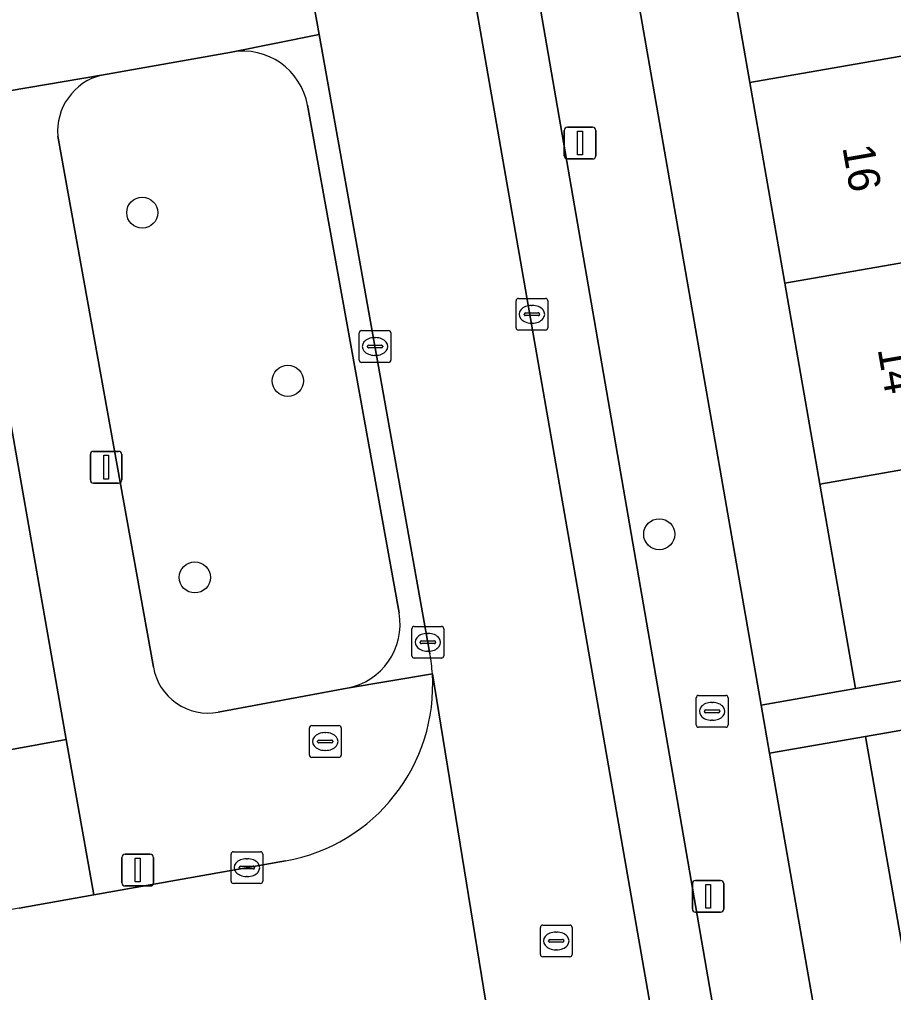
# Model space of a CAD drawing. Extents: x 162879 to 165540, y 384011 to 385181.
# Drawn here: x 164091.51 to 164119.01, y 384657.02 to 384687.65 of the extents above; entities that cross this region are included whole.
import ezdxf

# ---------------------------------------------------------------- set-up
doc = ezdxf.new("R2010")
doc.units = 0
for name, color, linetype in [('IMGEO_Boom', 7, 'Continuous'), ('IMGEO_Brandkraan', 7, 'Continuous'), ('IMGEO_Erf', 7, 'Continuous'), ('IMGEO_Groenvoorziening', 7, 'Continuous'), ('IMGEO_Kolk', 7, 'Continuous'), ('IMGEO_Lichtmast', 7, 'Continuous'), ('IMGEO_Pand', 7, 'Continuous'), ('IMGEO_Pand_nummerreeks', 7, 'Continuous'), ('IMGEO_Parkeervlak_open', 7, 'Continuous'), ('IMGEO_Rijbaan_lokaal_open', 7, 'Continuous'), ('IMGEO_Rioolput', 7, 'Continuous'), ('IMGEO_Voetpad_open', 7, 'Continuous')]:
    doc.layers.add(name, color=color, linetype=linetype)

msp = doc.modelspace()

# ---------------------------------------------------------------- linework, layer by layer
at = {"layer": 'IMGEO_Boom'}
for centre in [(164095.373, 384681.569), (164099.952, 384676.275), (164111.637, 384671.447), (164097.025, 384670.09)]:
    msp.add_circle(centre, 0.489, dxfattribs=at)
at = {"layer": 'IMGEO_Brandkraan'}
for p, q in [((164112.801, 384665.447), (164112.801, 384666.299)), ((164112.876, 384666.373), (164113.728, 384666.373)), ((164113.289, 384666.153), (164113.314, 384666.153)), ((164113.802, 384666.299), (164113.802, 384665.447)), ((164113.06, 384665.867), (164113.06, 384665.879)), ((164113.498, 384665.83), (164113.1, 384665.83)), ((164113.103, 384665.916), (164113.501, 384665.916)), ((164113.544, 384665.879), (164113.544, 384665.867)), ((164113.312, 384665.593), (164113.287, 384665.593)), ((164100.63, 384664.498), (164100.63, 384665.35)), ((164100.705, 384665.424), (164101.557, 384665.424)), ((164101.118, 384665.204), (164101.143, 384665.204)), ((164101.631, 384665.35), (164101.631, 384664.498)), ((164113.728, 384665.373), (164112.876, 384665.373)), ((164100.889, 384664.918), (164100.889, 384664.93)), ((164100.932, 384664.967), (164101.33, 384664.967)), ((164101.373, 384664.93), (164101.373, 384664.918)), ((164101.327, 384664.881), (164100.929, 384664.881)), ((164101.141, 384664.644), (164101.116, 384664.644)), ((164101.557, 384664.424), (164100.705, 384664.424))]:
    msp.add_line(p, q, dxfattribs=at)
for points in [[(164112.801, 384665.447), (164112.801, 384666.299)], [(164112.876, 384666.373), (164113.728, 384666.373)], [(164113.802, 384666.299), (164113.802, 384665.447)], [(164100.63, 384664.498), (164100.63, 384665.35)], [(164100.705, 384665.424), (164101.557, 384665.424)], [(164101.631, 384665.35), (164101.631, 384664.498)], [(164113.728, 384665.373), (164112.876, 384665.373)], [(164101.557, 384664.424), (164100.705, 384664.424)]]:
    msp.add_lwpolyline(points, dxfattribs=at)
for centre, radius, start, end in [((164112.878, 384666.297), 0.0765, 91.552, 178.448), ((164112.878, 384666.297), 0.0765, 91.552, 178.448), ((164113.726, 384666.297), 0.0765, 1.552, 88.448), ((164113.726, 384666.297), 0.0765, 1.552, 88.448), ((164113.1, 384665.876), 0.0403, 85.8775, 175.7526), ((164113.097, 384665.866), 0.0366, 178.938, 274.7102), ((164113.501, 384665.873), 0.043, 264.8664, 352.4533), ((164113.505, 384665.878), 0.0386, 1.7309, 96.639), ((164100.707, 384665.348), 0.0765, 91.552, 178.448), ((164100.707, 384665.348), 0.0765, 91.552, 178.448), ((164101.555, 384665.348), 0.0765, 1.552, 88.448), ((164101.555, 384665.348), 0.0765, 1.552, 88.448), ((164112.878, 384665.449), 0.0765, 181.552, 268.448), ((164112.878, 384665.449), 0.0765, 181.552, 268.448), ((164113.726, 384665.449), 0.0765, 271.552, 358.448), ((164113.726, 384665.449), 0.0765, 271.552, 358.448), ((164100.929, 384664.927), 0.0403, 85.8775, 175.7526), ((164100.926, 384664.917), 0.0366, 178.938, 274.7102), ((164101.33, 384664.924), 0.043, 264.8664, 352.4533), ((164101.334, 384664.929), 0.0386, 1.7309, 96.639), ((164100.707, 384664.5), 0.0765, 181.552, 268.448), ((164100.707, 384664.5), 0.0765, 181.552, 268.448), ((164101.555, 384664.5), 0.0765, 271.552, 358.448), ((164101.555, 384664.5), 0.0765, 271.552, 358.448)]:
    msp.add_arc(centre, radius, start, end, dxfattribs=at)
for centre, major_axis, ratio, start_param, end_param in [((164113.288, 384665.873), (-0.387, 0.002), 0.722429, 4.712389, 7.853982), ((164113.313, 384665.873), (-0.39, 0.002), 0.717154, 1.570796, 4.712389), ((164101.117, 384664.924), (-0.387, 0.002), 0.722429, 4.712389, 7.853982), ((164101.142, 384664.924), (-0.39, 0.002), 0.717154, 1.570796, 4.712389)]:
    msp.add_ellipse(centre, major_axis=major_axis, ratio=ratio, start_param=start_param, end_param=end_param, dxfattribs=at)
at = {"layer": 'IMGEO_Erf'}
for points in [[(164106.885, 384711.715), (164114.847, 384666.07), (164117.812, 384666.587), (164116.689, 384673.025), (164115.587, 384679.345), (164114.484, 384685.665), (164113.382, 384691.985), (164112.279, 384698.306), (164111.177, 384704.627), (164110.054, 384711.065), (164118.856, 384712.601), (164119.715, 384707.676)], [(164040.084, 384655.318), (164092.976, 384664.987), (164089.448, 384685.115)], [(164120.347, 384652.351), (164119.247, 384658.659), (164118.126, 384665.084), (164115.111, 384664.558), (164120.649, 384632.808)]]:
    msp.add_lwpolyline(points, dxfattribs=at)
at = {"layer": 'IMGEO_Groenvoorziening'}
for points in [[(164098.178, 384686.622), (164094.088, 384685.897)], [(164103.451, 384668.969), (164100.573, 384684.95)], [(164092.716, 384683.974), (164095.721, 384667.262)], [(164097.762, 384665.849), (164101.816, 384666.602)]]:
    msp.add_lwpolyline(points, dxfattribs=at)
for centre, radius, start, end in [((164098.534, 384684.581), 2.072, 10.2597, 99.9009), ((164094.526, 384684.133), 1.817, 103.9527, 185.034), ((164101.444, 384668.607), 2.039, 280.505, 10.2256), ((164097.442, 384667.567), 1.747, 190.0407, 280.569)]:
    msp.add_arc(centre, radius, start, end, dxfattribs=at)
at = {"layer": 'IMGEO_Kolk'}
for p, q in [((164107.131, 384677.944), (164107.131, 384678.796)), ((164107.206, 384678.87), (164108.058, 384678.87)), ((164108.132, 384678.796), (164108.132, 384677.944)), ((164107.39, 384678.364), (164107.39, 384678.376)), ((164107.433, 384678.413), (164107.831, 384678.413)), ((164107.619, 384678.65), (164107.644, 384678.65)), ((164107.874, 384678.376), (164107.874, 384678.364)), ((164107.828, 384678.327), (164107.43, 384678.327)), ((164107.642, 384678.09), (164107.617, 384678.09)), ((164102.195, 384676.931), (164102.195, 384677.783)), ((164102.27, 384677.857), (164103.122, 384677.857)), ((164103.196, 384677.783), (164103.196, 384676.931)), ((164108.058, 384677.87), (164107.206, 384677.87)), ((164102.683, 384677.637), (164102.708, 384677.637)), ((164102.454, 384677.351), (164102.454, 384677.363)), ((164102.892, 384677.314), (164102.494, 384677.314)), ((164102.497, 384677.4), (164102.895, 384677.4)), ((164102.938, 384677.363), (164102.938, 384677.351)), ((164103.122, 384676.857), (164102.27, 384676.857)), ((164102.706, 384677.077), (164102.681, 384677.077)), ((164103.856, 384667.621), (164103.856, 384668.473)), ((164103.931, 384668.547), (164104.783, 384668.547)), ((164104.344, 384668.327), (164104.369, 384668.327)), ((164104.857, 384668.473), (164104.857, 384667.621)), ((164104.115, 384668.041), (164104.115, 384668.053)), ((164104.553, 384668.004), (164104.155, 384668.004)), ((164104.158, 384668.09), (164104.556, 384668.09)), ((164104.599, 384668.053), (164104.599, 384668.041)), ((164104.367, 384667.767), (164104.342, 384667.767)), ((164104.783, 384667.547), (164103.931, 384667.547)), ((164098.165, 384660.528), (164098.165, 384661.38)), ((164098.24, 384661.454), (164099.092, 384661.454)), ((164098.653, 384661.234), (164098.678, 384661.234)), ((164099.166, 384661.38), (164099.166, 384660.528)), ((164098.424, 384660.948), (164098.424, 384660.96)), ((164098.862, 384660.911), (164098.464, 384660.911)), ((164098.467, 384660.997), (164098.865, 384660.997)), ((164098.908, 384660.96), (164098.908, 384660.948)), ((164098.676, 384660.674), (164098.651, 384660.674)), ((164099.092, 384660.454), (164098.24, 384660.454))]:
    msp.add_line(p, q, dxfattribs=at)
for points in [[(164107.131, 384677.944), (164107.131, 384678.796)], [(164107.206, 384678.87), (164108.058, 384678.87)], [(164108.132, 384678.796), (164108.132, 384677.944)], [(164102.195, 384676.931), (164102.195, 384677.783)], [(164102.27, 384677.857), (164103.122, 384677.857)], [(164103.196, 384677.783), (164103.196, 384676.931)], [(164108.058, 384677.87), (164107.206, 384677.87)], [(164103.122, 384676.857), (164102.27, 384676.857)], [(164103.856, 384667.621), (164103.856, 384668.473)], [(164103.931, 384668.547), (164104.783, 384668.547)], [(164104.857, 384668.473), (164104.857, 384667.621)], [(164104.783, 384667.547), (164103.931, 384667.547)], [(164098.165, 384660.528), (164098.165, 384661.38)], [(164098.24, 384661.454), (164099.092, 384661.454)], [(164099.166, 384661.38), (164099.166, 384660.528)], [(164099.092, 384660.454), (164098.24, 384660.454)]]:
    msp.add_lwpolyline(points, dxfattribs=at)
for centre, radius, start, end in [((164107.208, 384678.794), 0.0765, 91.552, 178.448), ((164107.208, 384678.794), 0.0765, 91.552, 178.448), ((164108.056, 384678.794), 0.0765, 1.552, 88.448), ((164108.056, 384678.794), 0.0765, 1.552, 88.448), ((164107.43, 384678.373), 0.0403, 85.8775, 175.7526), ((164107.835, 384678.375), 0.0386, 1.7309, 96.639), ((164107.427, 384678.363), 0.0366, 178.938, 274.7102), ((164107.831, 384678.37), 0.043, 264.8664, 352.4533), ((164102.272, 384677.781), 0.0765, 91.552, 178.448), ((164102.272, 384677.781), 0.0765, 91.552, 178.448), ((164103.12, 384677.781), 0.0765, 1.552, 88.448), ((164103.12, 384677.781), 0.0765, 1.552, 88.448), ((164107.208, 384677.946), 0.0765, 181.552, 268.448), ((164107.208, 384677.946), 0.0765, 181.552, 268.448), ((164108.056, 384677.946), 0.0765, 271.552, 358.448), ((164108.056, 384677.946), 0.0765, 271.552, 358.448), ((164102.494, 384677.36), 0.0403, 85.8775, 175.7526), ((164102.491, 384677.35), 0.0366, 178.938, 274.7102), ((164102.895, 384677.357), 0.043, 264.8664, 352.4533), ((164102.899, 384677.362), 0.0386, 1.7309, 96.639), ((164102.272, 384676.933), 0.0765, 181.552, 268.448), ((164102.272, 384676.933), 0.0765, 181.552, 268.448), ((164103.12, 384676.933), 0.0765, 271.552, 358.448), ((164103.12, 384676.933), 0.0765, 271.552, 358.448), ((164103.933, 384668.471), 0.0765, 91.552, 178.448), ((164103.933, 384668.471), 0.0765, 91.552, 178.448), ((164104.781, 384668.471), 0.0765, 1.552, 88.448), ((164104.781, 384668.471), 0.0765, 1.552, 88.448), ((164104.155, 384668.05), 0.0403, 85.8775, 175.7526), ((164104.152, 384668.04), 0.0366, 178.938, 274.7102), ((164104.556, 384668.047), 0.043, 264.8664, 352.4533), ((164104.56, 384668.052), 0.0386, 1.7309, 96.639), ((164103.933, 384667.623), 0.0765, 181.552, 268.448), ((164103.933, 384667.623), 0.0765, 181.552, 268.448), ((164104.781, 384667.623), 0.0765, 271.552, 358.448), ((164104.781, 384667.623), 0.0765, 271.552, 358.448), ((164098.242, 384661.378), 0.0765, 91.552, 178.448), ((164098.242, 384661.378), 0.0765, 91.552, 178.448), ((164099.09, 384661.378), 0.0765, 1.552, 88.448), ((164099.09, 384661.378), 0.0765, 1.552, 88.448), ((164098.464, 384660.957), 0.0403, 85.8775, 175.7526), ((164098.461, 384660.947), 0.0366, 178.938, 274.7102), ((164098.865, 384660.954), 0.043, 264.8664, 352.4533), ((164098.869, 384660.959), 0.0386, 1.7309, 96.639), ((164098.242, 384660.53), 0.0765, 181.552, 268.448), ((164098.242, 384660.53), 0.0765, 181.552, 268.448), ((164099.09, 384660.53), 0.0765, 271.552, 358.448), ((164099.09, 384660.53), 0.0765, 271.552, 358.448)]:
    msp.add_arc(centre, radius, start, end, dxfattribs=at)
for centre, major_axis, ratio, start_param, end_param in [((164107.618, 384678.37), (-0.387, 0.002), 0.722429, 4.712389, 7.853982), ((164107.643, 384678.37), (-0.39, 0.002), 0.717154, 1.570796, 4.712389), ((164102.682, 384677.357), (-0.387, 0.002), 0.722429, 4.712389, 7.853982), ((164102.707, 384677.357), (-0.39, 0.002), 0.717154, 1.570796, 4.712389), ((164104.343, 384668.047), (-0.387, 0.002), 0.722429, 4.712389, 7.853982), ((164104.368, 384668.047), (-0.39, 0.002), 0.717154, 1.570796, 4.712389), ((164098.652, 384660.954), (-0.387, 0.002), 0.722429, 4.712389, 7.853982), ((164098.677, 384660.954), (-0.39, 0.002), 0.717154, 1.570796, 4.712389)]:
    msp.add_ellipse(centre, major_axis=major_axis, ratio=ratio, start_param=start_param, end_param=end_param, dxfattribs=at)
at = {"layer": 'IMGEO_Lichtmast'}
for p, q in [((164108.75, 384684.26), (164109.54, 384684.26)), ((164109.54, 384684.26), (164108.75, 384684.26)), ((164108.65, 384683.36), (164108.65, 384684.16)), ((164108.65, 384684.16), (164108.65, 384683.36)), ((164109.64, 384684.16), (164109.64, 384683.36)), ((164109.64, 384683.36), (164109.64, 384684.16)), ((164109.54, 384683.26), (164108.75, 384683.26)), ((164108.75, 384683.26), (164109.54, 384683.26)), ((164093.739, 384673.156), (164093.739, 384673.956)), ((164093.739, 384673.956), (164093.739, 384673.156)), ((164093.839, 384674.056), (164094.629, 384674.056)), ((164094.629, 384674.056), (164093.839, 384674.056)), ((164094.729, 384673.956), (164094.729, 384673.156)), ((164094.729, 384673.156), (164094.729, 384673.956)), ((164094.629, 384673.056), (164093.839, 384673.056)), ((164093.839, 384673.056), (164094.629, 384673.056)), ((164094.731, 384660.477), (164094.731, 384661.277)), ((164094.731, 384661.277), (164094.731, 384660.477)), ((164094.831, 384661.377), (164095.621, 384661.377)), ((164095.621, 384661.377), (164094.831, 384661.377)), ((164095.721, 384661.277), (164095.721, 384660.477)), ((164095.721, 384660.477), (164095.721, 384661.277)), ((164095.621, 384660.377), (164094.831, 384660.377)), ((164094.831, 384660.377), (164095.621, 384660.377)), ((164112.679, 384659.651), (164112.679, 384660.451)), ((164112.679, 384660.451), (164112.679, 384659.651)), ((164112.779, 384660.551), (164113.569, 384660.551)), ((164113.569, 384660.551), (164112.779, 384660.551)), ((164113.669, 384660.451), (164113.669, 384659.651)), ((164113.669, 384659.651), (164113.669, 384660.451)), ((164113.569, 384659.551), (164112.779, 384659.551)), ((164112.779, 384659.551), (164113.569, 384659.551))]:
    msp.add_line(p, q, dxfattribs=at)
for points in [[(164109.07, 384684.135), (164109.22, 384684.135), (164109.22, 384683.385), (164109.07, 384683.385), (164109.07, 384684.135)], [(164094.159, 384673.931), (164094.309, 384673.931), (164094.309, 384673.181), (164094.159, 384673.181), (164094.159, 384673.931)], [(164095.151, 384661.252), (164095.301, 384661.252), (164095.301, 384660.502), (164095.151, 384660.502), (164095.151, 384661.252)], [(164113.099, 384660.426), (164113.249, 384660.426), (164113.249, 384659.676), (164113.099, 384659.676), (164113.099, 384660.426)]]:
    msp.add_lwpolyline(points, dxfattribs=at)
for centre, start, end in [((164108.75, 384684.16), 90, 180), ((164108.75, 384684.16), 90, 180), ((164109.54, 384684.16), 0, 90), ((164109.54, 384684.16), 360, 90), ((164108.75, 384683.36), 180, 270), ((164108.75, 384683.36), 180, 270), ((164109.54, 384683.36), 270, 0), ((164109.54, 384683.36), 270, 0), ((164093.839, 384673.956), 90, 180), ((164093.839, 384673.956), 90, 180), ((164094.629, 384673.956), 0, 90), ((164094.629, 384673.956), 360, 90), ((164093.839, 384673.156), 180, 270), ((164093.839, 384673.156), 180, 270), ((164094.629, 384673.156), 270, 0), ((164094.629, 384673.156), 270, 0), ((164094.831, 384661.277), 90, 180), ((164094.831, 384661.277), 90, 180), ((164095.621, 384661.277), 0, 90), ((164095.621, 384661.277), 360, 90), ((164094.831, 384660.477), 180, 270), ((164094.831, 384660.477), 180, 270), ((164095.621, 384660.477), 270, 0), ((164095.621, 384660.477), 270, 0), ((164112.779, 384660.451), 90, 180), ((164112.779, 384660.451), 90, 180), ((164113.569, 384660.451), 0, 90), ((164113.569, 384660.451), 360, 90), ((164112.779, 384659.651), 180, 270), ((164112.779, 384659.651), 180, 270), ((164113.569, 384659.651), 270, 0), ((164113.569, 384659.651), 270, 0)]:
    msp.add_arc(centre, 0.1, start, end, dxfattribs=at)
at = {"layer": 'IMGEO_Pand'}
for points in [[(164122.184, 384693.521), (164113.382, 384691.985), (164114.484, 384685.665), (164123.286, 384687.201)], [(164123.286, 384687.201), (164114.484, 384685.665), (164115.587, 384679.345), (164124.389, 384680.88)], [(164116.689, 384673.025), (164125.491, 384674.561), (164124.389, 384680.88), (164115.587, 384679.345)], [(164116.689, 384673.025), (164117.812, 384666.587), (164122.738, 384667.446), (164126.614, 384668.122), (164129.322, 384668.589), (164128.211, 384675.03), (164125.491, 384674.561)], [(164128.028, 384660.195), (164126.908, 384666.616), (164123.052, 384665.943), (164118.126, 384665.084), (164119.247, 384658.659)]]:
    msp.add_lwpolyline(points, close=True, dxfattribs=at)
at = {"layer": 'IMGEO_Parkeervlak_open'}
for points in [[(164103.803, 384707.336), (164102.955, 384707.924), (164102.244, 384708.888), (164104.384, 384696.608), (164104.857, 384693.889), (164116.13, 384629.198)], [(164117.463, 384632.646), (164104.762, 384706.125)]]:
    msp.add_lwpolyline(points, dxfattribs=at)
at = {"layer": 'IMGEO_Rijbaan_lokaal_open'}
for points in [[(164104.857, 384693.889), (164099.894, 384693.001), (164100.412, 384690.104), (164100.936, 384687.175), (164104.424, 384667.682)], [(164116.474, 384627.225), (164116.13, 384629.198), (164104.857, 384693.889)], [(164104.5, 384667.056), (164106.842, 384652.645)], [(164106.842, 384652.645), (164104.5, 384667.056)], [(164099.879, 384661.168), (164093.845, 384660.095), (164091.499, 384659.678), (164046.479, 384651.59), (164042.181, 384650.81)]]:
    msp.add_lwpolyline(points, dxfattribs=at)
for centre, radius, start, end in [((164099.017, 384666.708), 5.494, 3.6322, 10.2122), ((164098.896, 384666.697), 5.615, 280.0801, 3.6691)]:
    msp.add_arc(centre, radius, start, end, dxfattribs=at)
at = {"layer": 'IMGEO_Rioolput'}
for p, q in [((164107.897, 384658.221), (164107.897, 384659.073)), ((164107.972, 384659.147), (164108.824, 384659.147)), ((164108.898, 384659.073), (164108.898, 384658.221)), ((164108.385, 384658.927), (164108.41, 384658.927)), ((164108.156, 384658.641), (164108.156, 384658.653)), ((164108.594, 384658.604), (164108.196, 384658.604)), ((164108.199, 384658.69), (164108.597, 384658.69)), ((164108.64, 384658.653), (164108.64, 384658.641)), ((164108.408, 384658.367), (164108.383, 384658.367)), ((164108.824, 384658.147), (164107.972, 384658.147))]:
    msp.add_line(p, q, dxfattribs=at)
for points in [[(164107.897, 384658.221), (164107.897, 384659.073)], [(164107.972, 384659.147), (164108.824, 384659.147)], [(164108.898, 384659.073), (164108.898, 384658.221)], [(164108.824, 384658.147), (164107.972, 384658.147)]]:
    msp.add_lwpolyline(points, dxfattribs=at)
for centre, radius, start, end in [((164107.974, 384659.071), 0.0765, 91.552, 178.448), ((164107.974, 384659.071), 0.0765, 91.552, 178.448), ((164108.822, 384659.071), 0.0765, 1.552, 88.448), ((164108.822, 384659.071), 0.0765, 1.552, 88.448), ((164108.196, 384658.65), 0.0403, 85.8775, 175.7526), ((164108.193, 384658.64), 0.0366, 178.938, 274.7102), ((164108.597, 384658.647), 0.043, 264.8664, 352.4533), ((164108.601, 384658.652), 0.0386, 1.7309, 96.639), ((164107.974, 384658.223), 0.0765, 181.552, 268.448), ((164107.974, 384658.223), 0.0765, 181.552, 268.448), ((164108.822, 384658.223), 0.0765, 271.552, 358.448), ((164108.822, 384658.223), 0.0765, 271.552, 358.448)]:
    msp.add_arc(centre, radius, start, end, dxfattribs=at)
for centre, major_axis, ratio, start_param, end_param in [((164108.384, 384658.647), (-0.387, 0.002), 0.722429, 4.712389, 7.853982), ((164108.409, 384658.647), (-0.39, 0.002), 0.717154, 1.570796, 4.712389)]:
    msp.add_ellipse(centre, major_axis=major_axis, ratio=ratio, start_param=start_param, end_param=end_param, dxfattribs=at)
at = {"layer": 'IMGEO_Voetpad_open'}
for points in [[(164120.649, 384632.808), (164115.111, 384664.558), (164114.847, 384666.07), (164106.885, 384711.715)], [(164104.762, 384706.125), (164117.463, 384632.646)], [(164100.936, 384687.175), (164098.178, 384686.622)], [(164104.424, 384667.682), (164100.936, 384687.175)], [(164094.088, 384685.897), (164089.448, 384685.115), (164092.976, 384664.987), (164093.845, 384660.095), (164099.879, 384661.168)], [(164100.573, 384684.95), (164103.451, 384668.969)], [(164095.721, 384667.262), (164092.716, 384683.974)], [(164122.738, 384667.446), (164117.812, 384666.587), (164114.847, 384666.07), (164115.111, 384664.558), (164118.126, 384665.084), (164123.052, 384665.943)], [(164104.5, 384667.056), (164101.816, 384666.602), (164097.762, 384665.849)], [(164101.816, 384666.602), (164104.5, 384667.056)], [(164091.499, 384659.678), (164093.845, 384660.095), (164092.976, 384664.987), (164040.084, 384655.318)]]:
    msp.add_lwpolyline(points, dxfattribs=at)
msp.add_lwpolyline([(164093.497, 384688.876), (164088.953, 384688.099), (164085.574, 384687.545), (164086.1, 384684.568), (164089.448, 384685.115), (164094.088, 384685.897), (164098.178, 384686.622), (164100.936, 384687.175), (164100.412, 384690.104), (164097.825, 384689.608)], close=True, dxfattribs=at)
for centre, radius, start, end in [((164098.534, 384684.581), 2.072, 10.2597, 99.9009), ((164094.526, 384684.133), 1.817, 103.9527, 185.034), ((164101.444, 384668.607), 2.039, 280.505, 10.2256), ((164099.017, 384666.708), 5.494, 3.6322, 10.2122), ((164097.442, 384667.567), 1.747, 190.0407, 280.569), ((164098.896, 384666.697), 5.615, 280.0801, 3.6691)]:
    msp.add_arc(centre, radius, start, end, dxfattribs=at)

# ---------------------------------------------------------------- texts
at = {"layer": 'IMGEO_Pand_nummerreeks'}
for s, p in [('16', (164117.397, 384683.629)), ('14', (164118.505, 384677.275))]:
    msp.add_text(s, height=1, rotation=279.8942, dxfattribs=at).set_placement(p)

doc.saveas('drawing.dxf')
